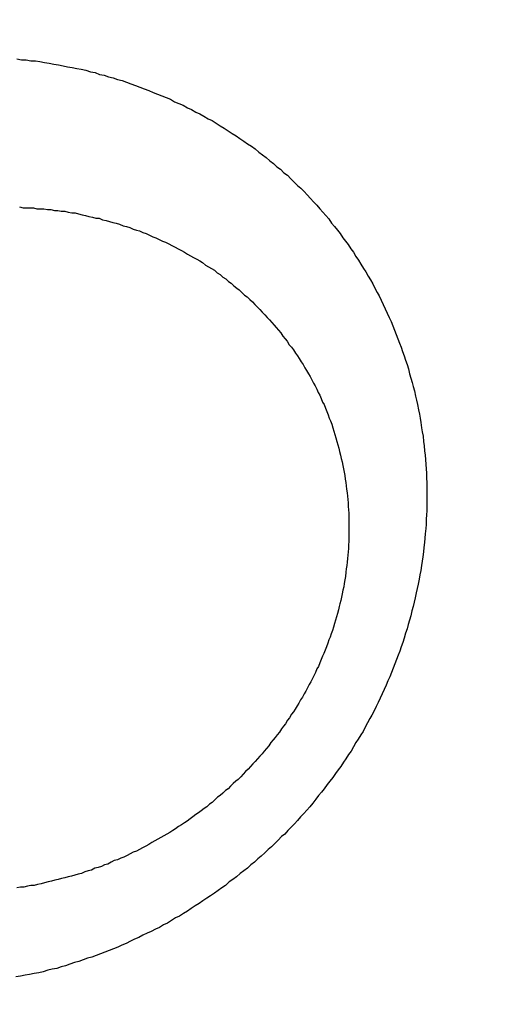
# Model space of a CAD drawing. Header units: millimetres. Extents: x 11979 to 37895, y 18730 to 47884.
# Tile 526 of 656: x 36250.785 to 36251.339, y 43865.898 to 43867.049. Entities that reach past the tile are written whole.
import ezdxf

# ---------------------------------------------------------------- set-up
doc = ezdxf.new("R2010")
doc.units = ezdxf.units.MM
for name, color, linetype in [('-LI-WIDOK', 2, 'Continuous'), ('-WYMIAR', 8, 'Continuous'), ('PROJEKTOWANE', 5, 'Continuous')]:
    doc.layers.add(name, color=color, linetype=linetype)
doc.styles.get("Standard").update_dxf_attribs({"font": 'arial.ttf'})
doc.dimstyles.new('CZA-KROPKA-50', dxfattribs={"dimtxt": 12, "dimasz": 1, "dimexe": 2, "dimexo": 25, "dimgap": 4, "dimtad": 1, "dimdec": 1, "dimrnd": 0.5, "dimzin": 9, "dimdsep": 46, "dimtxsty": 'Standard', "dimblk": 'CZA-KROPKA', "dimblk1": 'CZA-KROPKA', "dimblk2": 'CZA-KROPKA', "dimsah": 1, "dimcen": -20, "dimse1": 1, "dimse2": 1, "dimclrd": 8, "dimclre": 8, "dimclrt": 9, "dimadec": 0, "dimazin": 0, "dimtfac": 1, "dimtdec": 1, "dimtmove": 1, "dimatfit": 3, "dimldrblk": 'CZA-KROPKA', "dimfxl": 1, "dimtolj": 1, "dimtzin": 9, "dimarcsym": 0})

# ---------------------------------------------------------------- blocks, each defined once
blk = doc.blocks.new('CZA-KROPKA')
at = {"layer": '-WYMIAR', "linetype": 'ByBlock'}
for p, q in [((0, 10), (0, -10)), ((5, 0), (-5, 0))]:
    blk.add_line(p, q, dxfattribs=at)
at = {"layer": '-WYMIAR', "linetype": 'ByBlock', "const_width": 2.5}
blk.add_lwpolyline([(-1.25, 0, 1), (1.25, 0, 1)], format="xyb", close=True, dxfattribs=at)
blk = doc.blocks.new('*D2741')
at = {"layer": '-LI-WIDOK', "color": 8, "lineweight": -2}
blk.add_line((36466.8966, 45107.4301), (36466.8966, 43687.4301), dxfattribs=at)
at = {"layer": 'Defpoints', "color": 0}
for p in [(35203.3994, 45108.4301), (36312.9262, 43686.4301), (36466.8966, 43686.4301)]:
    blk.add_point(p, dxfattribs=at)
at = {"layer": '-LI-WIDOK', "color": 8, "lineweight": -2}
for p, rotation in [((36466.8966, 45108.4301), 90), ((36466.8966, 43686.4301), 270)]:
    blk.add_blockref('CZA-KROPKA', p, dxfattribs=dict(at, rotation=rotation))
at = {"layer": '-LI-WIDOK', "color": 9, "insert": (36456.872, 44397.4301), "char_height": 12, "attachment_point": 5, "rotation": 90}
blk.add_mtext('\\A1;1422', dxfattribs=at)
blk = doc.blocks.new('*D2762')
at = {"layer": '-LI-WIDOK', "color": 8, "lineweight": -2}
blk.add_line((34613.9262, 43532.4629), (36311.9262, 43532.4629), dxfattribs=at)
at = {"layer": 'Defpoints', "color": 0}
for p in [(34612.9262, 43960.4735), (36312.9262, 43636.4735), (36312.9262, 43532.4629)]:
    blk.add_point(p, dxfattribs=at)
at = {"layer": '-LI-WIDOK', "color": 8, "lineweight": -2, "rotation": 180}
blk.add_blockref('CZA-KROPKA', (34612.9262, 43532.4629), dxfattribs=at)
at = {"layer": '-LI-WIDOK', "color": 8, "lineweight": -2}
blk.add_blockref('CZA-KROPKA', (36312.9262, 43532.4629), dxfattribs=at)
at = {"layer": '-LI-WIDOK', "color": 9, "insert": (35462.9262, 43542.5898), "char_height": 12, "attachment_point": 5}
blk.add_mtext('\\A1;1700', dxfattribs=at)
blk = doc.blocks.new('*D2763')
at = {"layer": '-LI-WIDOK', "color": 8, "lineweight": -2}
blk.add_line((34132.9262, 43502.2041), (36311.9262, 43502.2041), dxfattribs=at)
at = {"layer": 'Defpoints', "color": 0}
for p in [(34131.9262, 43960.4735), (36312.9262, 43636.4735), (36312.9262, 43502.2041)]:
    blk.add_point(p, dxfattribs=at)
at = {"layer": '-LI-WIDOK', "color": 8, "lineweight": -2, "rotation": 180}
blk.add_blockref('CZA-KROPKA', (34131.9262, 43502.2041), dxfattribs=at)
at = {"layer": '-LI-WIDOK', "color": 8, "lineweight": -2}
blk.add_blockref('CZA-KROPKA', (36312.9262, 43502.2041), dxfattribs=at)
at = {"layer": '-LI-WIDOK', "color": 9, "insert": (35222.4262, 43512.331), "char_height": 12, "attachment_point": 5}
blk.add_mtext('\\A1;2181', dxfattribs=at)
blk = doc.blocks.new('Pisuar NOVA PRO ze zintegrowanym ceramicznym sitkiem')
for points in [[(-0.024267, -0.241445, 0), (-0.024277, -0.241391, 0), (-0.024277, -0.241337, 0), (-0.024287, -0.241284, 0), (-0.024287, -0.24123, 0), (-0.024297, -0.241176, 0), (-0.024307, -0.241122, 0), (-0.024317, -0.241068, 0), (-0.024327, -0.241014, 0), (-0.024337, -0.24096, 0), (-0.024347, -0.240907, 0), (-0.024357, -0.240853, 0), (-0.024367, -0.240799, 0), (-0.024377, -0.240746, 0), (-0.024387, -0.240693, 0), (-0.024397, -0.240639, 0), (-0.024417, -0.240586, 0), (-0.024427, -0.240533, 0), (-0.024447, -0.24048, 0), (-0.024457, -0.240427, 0), (-0.024477, -0.240374, 0), (-0.024487, -0.240322, 0), (-0.024507, -0.240269, 0), (-0.024517, -0.240217, 0), (-0.024537, -0.240165, 0), (-0.024557, -0.240113, 0), (-0.024577, -0.240061, 0), (-0.024597, -0.240009, 0), (-0.024617, -0.239958, 0), (-0.024637, -0.239906, 0), (-0.024657, -0.239855, 0), (-0.024677, -0.239804, 0), (-0.024697, -0.239754, 0), (-0.024717, -0.239703, 0), (-0.024737, -0.239653, 0), (-0.024767, -0.239603, 0), (-0.024787, -0.239553, 0), (-0.024807, -0.239504, 0), (-0.024837, -0.239454, 0), (-0.024857, -0.239405, 0), (-0.024887, -0.239357, 0), (-0.024907, -0.239308, 0), (-0.024937, -0.23926, 0), (-0.024967, -0.239212, 0), (-0.024987, -0.239164, 0), (-0.025017, -0.239117, 0), (-0.025047, -0.23907, 0), (-0.025077, -0.239023, 0), (-0.025107, -0.238977, 0), (-0.025137, -0.238931, 0), (-0.025167, -0.238885, 0), (-0.025197, -0.23884, 0), (-0.025227, -0.238795, 0), (-0.025257, -0.238751, 0), (-0.025287, -0.238706, 0), (-0.025317, -0.238662, 0), (-0.025357, -0.238619, 0), (-0.025387, -0.238576, 0), (-0.025417, -0.238533, 0), (-0.025457, -0.238491, 0), (-0.025487, -0.238449, 0), (-0.025527, -0.238408, 0), (-0.025557, -0.238367, 0), (-0.025597, -0.238326, 0), (-0.025627, -0.238286, 0), (-0.025667, -0.238246, 0), (-0.025707, -0.238207, 0), (-0.025747, -0.238168, 0), (-0.025777, -0.238129, 0), (-0.025817, -0.238091, 0), (-0.025857, -0.238053, 0), (-0.025897, -0.238016, 0), (-0.025937, -0.23798, 0), (-0.025977, -0.237943, 0), (-0.026017, -0.237907, 0), (-0.026057, -0.237872, 0), (-0.026097, -0.237837, 0), (-0.026137, -0.237803, 0), (-0.026187, -0.237769, 0), (-0.026227, -0.237735, 0), (-0.026267, -0.237702, 0), (-0.026307, -0.237669, 0), (-0.026357, -0.237637, 0), (-0.026397, -0.237605, 0), (-0.026437, -0.237574, 0), (-0.026487, -0.237544, 0), (-0.026527, -0.237513, 0), (-0.026577, -0.237484, 0), (-0.026617, -0.237454, 0), (-0.026667, -0.237426, 0), (-0.026717, -0.237397, 0), (-0.026757, -0.237369, 0), (-0.026807, -0.237342, 0), (-0.026847, -0.237315, 0), (-0.026897, -0.237289, 0), (-0.026947, -0.237263, 0), (-0.026997, -0.237238, 0), (-0.027037, -0.237213, 0), (-0.027087, -0.237189, 0), (-0.027137, -0.237165, 0), (-0.027187, -0.237142, 0), (-0.027237, -0.237119, 0), (-0.027287, -0.237097, 0), (-0.027337, -0.237075, 0), (-0.027387, -0.237054, 0), (-0.027437, -0.237034, 0), (-0.027487, -0.237014, 0), (-0.027537, -0.236994, 0), (-0.027587, -0.236975, 0), (-0.027637, -0.236957, 0), (-0.027687, -0.236939, 0), (-0.027737, -0.236921, 0), (-0.027787, -0.236904, 0), (-0.027837, -0.236888, 0), (-0.027887, -0.236872, 0), (-0.027947, -0.236857, 0), (-0.027997, -0.236842, 0), (-0.028047, -0.236828, 0), (-0.028097, -0.236815, 0), (-0.028147, -0.236801, 0), (-0.028207, -0.236789, 0), (-0.028257, -0.236777, 0), (-0.028307, -0.236765, 0), (-0.028367, -0.236755, 0), (-0.028417, -0.236744, 0), (-0.028467, -0.236735, 0), (-0.028517, -0.236725, 0), (-0.028577, -0.236717, 0), (-0.028627, -0.236709, 0), (-0.028677, -0.236701, 0), (-0.028737, -0.236694, 0), (-0.028787, -0.236688, 0), (-0.028847, -0.236682, 0), (-0.028897, -0.236677, 0), (-0.028947, -0.236672, 0), (-0.029007, -0.236668, 0), (-0.029057, -0.236664, 0), (-0.029107, -0.236661, 0), (-0.029167, -0.236659, 0), (-0.029217, -0.236657, 0), (-0.029277, -0.236656, 0), (-0.029327, -0.236655, 0), (-0.029377, -0.236655, 0), (-0.029437, -0.236655, 0), (-0.029487, -0.236656, 0), (-0.029547, -0.236658, 0), (-0.029597, -0.23666, 0), (-0.029647, -0.236663, 0), (-0.029707, -0.236666, 0), (-0.029757, -0.23667, 0), (-0.029817, -0.236674, 0), (-0.029867, -0.236679, 0), (-0.029917, -0.236684, 0), (-0.029977, -0.23669, 0), (-0.030027, -0.236697, 0), (-0.030087, -0.236704, 0), (-0.030137, -0.236712, 0), (-0.030187, -0.23672, 0), (-0.030247, -0.236728, 0), (-0.030297, -0.236738, 0), (-0.030347, -0.236747, 0), (-0.030407, -0.236758, 0), (-0.030457, -0.236768, 0), (-0.030507, -0.23678, 0), (-0.030567, -0.236791, 0), (-0.030617, -0.236804, 0), (-0.030667, -0.236817, 0), (-0.030717, -0.23683, 0), (-0.030777, -0.236844, 0), (-0.030827, -0.236858, 0), (-0.030877, -0.236873, 0), (-0.030927, -0.236888, 0), (-0.030977, -0.236904, 0), (-0.031037, -0.236921, 0), (-0.031087, -0.236937, 0), (-0.031137, -0.236955, 0), (-0.031187, -0.236973, 0), (-0.031237, -0.236991, 0), (-0.031287, -0.23701, 0), (-0.031337, -0.237029, 0), (-0.031387, -0.237049, 0), (-0.031437, -0.237069, 0), (-0.031487, -0.23709, 0), (-0.031537, -0.237111, 0), (-0.031587, -0.237133, 0), (-0.031637, -0.237155, 0), (-0.031687, -0.237178, 0), (-0.031737, -0.237201, 0), (-0.031787, -0.237224, 0), (-0.031837, -0.237248, 0), (-0.031887, -0.237273, 0), (-0.031937, -0.237298, 0), (-0.031977, -0.237323, 0), (-0.032027, -0.237349, 0), (-0.032077, -0.237375, 0), (-0.032127, -0.237402, 0), (-0.032167, -0.237429, 0), (-0.032217, -0.237457, 0), (-0.032257, -0.237485, 0), (-0.032307, -0.237513, 0), (-0.032357, -0.237542, 0), (-0.032397, -0.237572, 0), (-0.032447, -0.237601, 0), (-0.032487, -0.237631, 0), (-0.032537, -0.237662, 0), (-0.032577, -0.237693, 0), (-0.032617, -0.237724, 0), (-0.032667, -0.237756, 0), (-0.032707, -0.237788, 0), (-0.032747, -0.237821, 0), (-0.032797, -0.237854, 0), (-0.032837, -0.237887, 0), (-0.032877, -0.237921, 0), (-0.032917, -0.237955, 0), (-0.032967, -0.23799, 0), (-0.033007, -0.238025, 0), (-0.033047, -0.23806, 0), (-0.033087, -0.238095, 0), (-0.033127, -0.238131, 0), (-0.033167, -0.238168, 0), (-0.033207, -0.238204, 0), (-0.033247, -0.238241, 0), (-0.033287, -0.238279, 0), (-0.033327, -0.238317, 0), (-0.033357, -0.238355, 0), (-0.033397, -0.238393, 0), (-0.033437, -0.238432, 0), (-0.033477, -0.238471, 0), (-0.033507, -0.23851, 0), (-0.033547, -0.23855, 0), (-0.033587, -0.23859, 0), (-0.033617, -0.23863, 0), (-0.033657, -0.238671, 0), (-0.033687, -0.238712, 0), (-0.033727, -0.238753, 0), (-0.033757, -0.238795, 0), (-0.033787, -0.238837, 0), (-0.033827, -0.238879, 0), (-0.033857, -0.238922, 0), (-0.033887, -0.238964, 0), (-0.033927, -0.239008, 0), (-0.033957, -0.239051, 0), (-0.033987, -0.239095, 0), (-0.034017, -0.239138, 0), (-0.034047, -0.239183, 0), (-0.034077, -0.239227, 0), (-0.034107, -0.239272, 0), (-0.034137, -0.239317, 0), (-0.034167, -0.239362, 0), (-0.034197, -0.239408, 0), (-0.034227, -0.239453, 0), (-0.034257, -0.239499, 0), (-0.034287, -0.239546, 0), (-0.034307, -0.239592, 0), (-0.034337, -0.239639, 0), (-0.034367, -0.239686, 0), (-0.034387, -0.239733, 0), (-0.034417, -0.239781, 0), (-0.034437, -0.239828, 0), (-0.034467, -0.239876, 0), (-0.034487, -0.239924, 0), (-0.034507, -0.239973, 0), (-0.034537, -0.240021, 0), (-0.034557, -0.24007, 0), (-0.034577, -0.240119, 0), (-0.034607, -0.240168, 0), (-0.034627, -0.240218, 0), (-0.034647, -0.240267, 0), (-0.034667, -0.240317, 0), (-0.034687, -0.240367, 0), (-0.034707, -0.240417, 0), (-0.034727, -0.240468, 0), (-0.034747, -0.240518, 0), (-0.034767, -0.240569, 0), (-0.034777, -0.24062, 0), (-0.034797, -0.240671, 0), (-0.034817, -0.240722, 0), (-0.034827, -0.240774, 0), (-0.034847, -0.240826, 0), (-0.034867, -0.240877, 0), (-0.034877, -0.240929, 0), (-0.034897, -0.240981, 0), (-0.034907, -0.241034, 0), (-0.034917, -0.241086, 0), (-0.034937, -0.241139, 0), (-0.034947, -0.241191, 0), (-0.034957, -0.241244, 0), (-0.034967, -0.241297, 0), (-0.034977, -0.24135, 0), (-0.034987, -0.241403, 0), (-0.034997, -0.241457, 0)], [(-0.025997, -0.241414, 0), (-0.026007, -0.241373, 0), (-0.026007, -0.241333, 0), (-0.026007, -0.241292, 0), (-0.026007, -0.241252, 0), (-0.026017, -0.241211, 0), (-0.026017, -0.24117, 0), (-0.026017, -0.24113, 0), (-0.026027, -0.241089, 0), (-0.026027, -0.241048, 0), (-0.026037, -0.241008, 0), (-0.026037, -0.240967, 0), (-0.026047, -0.240927, 0), (-0.026047, -0.240886, 0), (-0.026057, -0.240846, 0), (-0.026067, -0.240805, 0), (-0.026067, -0.240765, 0), (-0.026077, -0.240724, 0), (-0.026087, -0.240684, 0), (-0.026097, -0.240644, 0), (-0.026107, -0.240604, 0), (-0.026117, -0.240563, 0), (-0.026127, -0.240523, 0), (-0.026127, -0.240483, 0), (-0.026147, -0.240444, 0), (-0.026157, -0.240404, 0), (-0.026167, -0.240364, 0), (-0.026177, -0.240324, 0), (-0.026187, -0.240285, 0), (-0.026197, -0.240246, 0), (-0.026217, -0.240206, 0), (-0.026227, -0.240167, 0), (-0.026237, -0.240128, 0), (-0.026257, -0.240089, 0), (-0.026267, -0.24005, 0), (-0.026277, -0.240012, 0), (-0.026297, -0.239973, 0), (-0.026307, -0.239935, 0), (-0.026327, -0.239897, 0), (-0.026347, -0.239859, 0), (-0.026357, -0.239821, 0), (-0.026377, -0.239783, 0), (-0.026397, -0.239745, 0), (-0.026407, -0.239708, 0), (-0.026427, -0.239671, 0), (-0.026447, -0.239634, 0), (-0.026467, -0.239597, 0), (-0.026487, -0.239561, 0), (-0.026507, -0.239524, 0), (-0.026527, -0.239488, 0), (-0.026547, -0.239452, 0), (-0.026567, -0.239416, 0), (-0.026587, -0.239381, 0), (-0.026607, -0.239345, 0), (-0.026627, -0.23931, 0), (-0.026647, -0.239276, 0), (-0.026677, -0.239241, 0), (-0.026697, -0.239207, 0), (-0.026717, -0.239173, 0), (-0.026737, -0.239139, 0), (-0.026767, -0.239105, 0), (-0.026787, -0.239072, 0), (-0.026817, -0.239039, 0), (-0.026837, -0.239006, 0), (-0.026867, -0.238974, 0), (-0.026887, -0.238941, 0), (-0.026917, -0.23891, 0), (-0.026947, -0.238878, 0), (-0.026967, -0.238847, 0), (-0.026997, -0.238816, 0), (-0.027027, -0.238785, 0), (-0.027047, -0.238754, 0), (-0.027077, -0.238724, 0), (-0.027107, -0.238695, 0), (-0.027137, -0.238665, 0), (-0.027167, -0.238636, 0), (-0.027197, -0.238607, 0), (-0.027227, -0.238579, 0), (-0.027257, -0.23855, 0), (-0.027287, -0.238523, 0), (-0.027317, -0.238495, 0), (-0.027347, -0.238468, 0), (-0.027377, -0.238441, 0), (-0.027407, -0.238415, 0), (-0.027437, -0.238388, 0), (-0.027467, -0.238363, 0), (-0.027507, -0.238337, 0), (-0.027537, -0.238312, 0), (-0.027567, -0.238287, 0), (-0.027607, -0.238263, 0), (-0.027637, -0.238239, 0), (-0.027667, -0.238215, 0), (-0.027707, -0.238192, 0), (-0.027737, -0.238169, 0), (-0.027767, -0.238147, 0), (-0.027807, -0.238125, 0), (-0.027837, -0.238103, 0), (-0.027877, -0.238081, 0), (-0.027907, -0.238061, 0), (-0.027947, -0.23804, 0), (-0.027977, -0.23802, 0), (-0.028017, -0.238, 0), (-0.028057, -0.237981, 0), (-0.028087, -0.237962, 0), (-0.028127, -0.237943, 0), (-0.028167, -0.237925, 0), (-0.028197, -0.237908, 0), (-0.028237, -0.23789, 0), (-0.028277, -0.237874, 0), (-0.028307, -0.237857, 0), (-0.028347, -0.237841, 0), (-0.028387, -0.237826, 0), (-0.028427, -0.237811, 0), (-0.028467, -0.237796, 0), (-0.028497, -0.237782, 0), (-0.028537, -0.237768, 0), (-0.028577, -0.237755, 0), (-0.028617, -0.237742, 0), (-0.028657, -0.23773, 0), (-0.028697, -0.237718, 0), (-0.028737, -0.237706, 0), (-0.028777, -0.237695, 0), (-0.028817, -0.237685, 0), (-0.028857, -0.237675, 0), (-0.028897, -0.237665, 0), (-0.028937, -0.237656, 0), (-0.028977, -0.237647, 0), (-0.029017, -0.237639, 0), (-0.029057, -0.237631, 0), (-0.029097, -0.237623, 0), (-0.029137, -0.237616, 0), (-0.029177, -0.23761, 0), (-0.029217, -0.237604, 0), (-0.029257, -0.237598, 0), (-0.029297, -0.237593, 0), (-0.029337, -0.237588, 0), (-0.029377, -0.237584, 0), (-0.029417, -0.23758, 0), (-0.029457, -0.237577, 0), (-0.029497, -0.237574, 0), (-0.029537, -0.237572, 0), (-0.029577, -0.237569, 0), (-0.029617, -0.237568, 0), (-0.029657, -0.237567, 0), (-0.029697, -0.237566, 0), (-0.029747, -0.237566, 0), (-0.029787, -0.237566, 0), (-0.029827, -0.237566, 0), (-0.029867, -0.237568, 0), (-0.029907, -0.237569, 0), (-0.029947, -0.237571, 0), (-0.029987, -0.237573, 0), (-0.030027, -0.237576, 0), (-0.030067, -0.237579, 0), (-0.030107, -0.237583, 0), (-0.030147, -0.237587, 0), (-0.030187, -0.237592, 0), (-0.030227, -0.237597, 0), (-0.030267, -0.237602, 0), (-0.030317, -0.237608, 0), (-0.030357, -0.237614, 0), (-0.030397, -0.237621, 0), (-0.030437, -0.237628, 0), (-0.030477, -0.237636, 0), (-0.030517, -0.237644, 0), (-0.030557, -0.237652, 0), (-0.030597, -0.237661, 0), (-0.030637, -0.237671, 0), (-0.030667, -0.23768, 0), (-0.030707, -0.23769, 0), (-0.030747, -0.237701, 0), (-0.030787, -0.237712, 0), (-0.030827, -0.237723, 0), (-0.030867, -0.237735, 0), (-0.030907, -0.237747, 0), (-0.030947, -0.23776, 0), (-0.030987, -0.237773, 0), (-0.031027, -0.237786, 0), (-0.031057, -0.2378, 0), (-0.031097, -0.237814, 0), (-0.031137, -0.237829, 0), (-0.031177, -0.237843, 0), (-0.031217, -0.237859, 0), (-0.031247, -0.237874, 0), (-0.031287, -0.23789, 0), (-0.031327, -0.237907, 0), (-0.031367, -0.237923, 0), (-0.031397, -0.23794, 0), (-0.031437, -0.237958, 0), (-0.031477, -0.237976, 0), (-0.031507, -0.237994, 0), (-0.031547, -0.238012, 0), (-0.031577, -0.238031, 0), (-0.031617, -0.238051, 0), (-0.031657, -0.23807, 0), (-0.031687, -0.23809, 0), (-0.031727, -0.23811, 0), (-0.031757, -0.238131, 0), (-0.031797, -0.238152, 0), (-0.031827, -0.238173, 0), (-0.031867, -0.238194, 0), (-0.031897, -0.238216, 0), (-0.031927, -0.238239, 0), (-0.031967, -0.238261, 0), (-0.031997, -0.238284, 0), (-0.032037, -0.238307, 0), (-0.032067, -0.238331, 0), (-0.032097, -0.238354, 0), (-0.032137, -0.238378, 0), (-0.032167, -0.238403, 0), (-0.032197, -0.238427, 0), (-0.032227, -0.238452, 0), (-0.032257, -0.238478, 0), (-0.032297, -0.238503, 0), (-0.032327, -0.238529, 0), (-0.032357, -0.238555, 0), (-0.032387, -0.238581, 0), (-0.032417, -0.238608, 0), (-0.032447, -0.238635, 0), (-0.032477, -0.238662, 0), (-0.032507, -0.23869, 0), (-0.032537, -0.238717, 0), (-0.032567, -0.238745, 0), (-0.032597, -0.238774, 0), (-0.032627, -0.238802, 0), (-0.032657, -0.238831, 0), (-0.032687, -0.23886, 0), (-0.032707, -0.238889, 0), (-0.032737, -0.238919, 0), (-0.032767, -0.238949, 0), (-0.032797, -0.238979, 0), (-0.032817, -0.239009, 0), (-0.032847, -0.239039, 0), (-0.032877, -0.23907, 0), (-0.032897, -0.239101, 0), (-0.032927, -0.239132, 0), (-0.032957, -0.239164, 0), (-0.032977, -0.239195, 0), (-0.033007, -0.239227, 0), (-0.033027, -0.239259, 0), (-0.033057, -0.239291, 0), (-0.033077, -0.239324, 0), (-0.033097, -0.239356, 0), (-0.033127, -0.239389, 0), (-0.033147, -0.239422, 0), (-0.033177, -0.239456, 0), (-0.033197, -0.239489, 0), (-0.033217, -0.239523, 0), (-0.033237, -0.239557, 0), (-0.033267, -0.239591, 0), (-0.033287, -0.239625, 0), (-0.033307, -0.239659, 0), (-0.033327, -0.239694, 0), (-0.033347, -0.239729, 0), (-0.033367, -0.239764, 0), (-0.033387, -0.239799, 0), (-0.033407, -0.239834, 0), (-0.033427, -0.239869, 0), (-0.033447, -0.239905, 0), (-0.033467, -0.239941, 0), (-0.033487, -0.239977, 0), (-0.033507, -0.240013, 0), (-0.033527, -0.240049, 0), (-0.033537, -0.240086, 0), (-0.033557, -0.240122, 0), (-0.033577, -0.240159, 0), (-0.033597, -0.240196, 0), (-0.033607, -0.240233, 0), (-0.033627, -0.24027, 0), (-0.033637, -0.240308, 0), (-0.033657, -0.240345, 0), (-0.033677, -0.240383, 0), (-0.033687, -0.240421, 0), (-0.033707, -0.240459, 0), (-0.033717, -0.240497, 0), (-0.033727, -0.240535, 0), (-0.033747, -0.240573, 0), (-0.033757, -0.240612, 0), (-0.033767, -0.24065, 0), (-0.033787, -0.240689, 0), (-0.033797, -0.240728, 0), (-0.033807, -0.240767, 0), (-0.033817, -0.240806, 0), (-0.033827, -0.240845, 0), (-0.033837, -0.240884, 0), (-0.033847, -0.240924, 0), (-0.033857, -0.240963, 0), (-0.033867, -0.241003, 0), (-0.033877, -0.241043, 0), (-0.033887, -0.241082, 0), (-0.033897, -0.241122, 0), (-0.033907, -0.241162, 0), (-0.033917, -0.241203, 0), (-0.033927, -0.241243, 0), (-0.033927, -0.241283, 0), (-0.033937, -0.241323, 0), (-0.033947, -0.241364, 0), (-0.033947, -0.241404, 0), (-0.033957, -0.241445, 0)]]:
    blk.add_polyline3d(points)

msp = doc.modelspace()

# ---------------------------------------------------------------- block references
at = {"layer": 'PROJEKTOWANE', "xscale": -100, "yscale": 100, "zscale": 100, "rotation": 270.0000000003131}
msp.add_blockref('Pisuar NOVA PRO ze zintegrowanym ceramicznym sitkiem', (36274.9262, 43869.4298), dxfattribs=at)

# ---------------------------------------------------------------- dimensions: what is measured, and where the dimension line sits
at = {"layer": '-LI-WIDOK'}
dim = msp.add_linear_dim(base=(36466.8966, 43686.4301), p1=(35203.3994, 45108.4301), p2=(36312.9262, 43686.4301), angle=90, dimstyle='CZA-KROPKA-50', override={"dimfxl": 0, "dimfxlon": 1}, dxfattribs=at)
dim.commit()
dim.dimension.update_dxf_attribs({"geometry": '*D2741', "text_midpoint": (36456.872, 44397.4301)})
for base, p1, picture, middle in [((36312.9262, 43502.2041), (34131.9262, 43960.4735), '*D2763', (35222.4262, 43512.331)), ((36312.9262, 43532.4629), (34612.9262, 43960.4735), '*D2762', (35462.9262, 43542.5898))]:
    dim = msp.add_linear_dim(base=base, p1=p1, p2=(36312.9262, 43636.4735), dimstyle='CZA-KROPKA-50', override={"dimfxl": 0, "dimfxlon": 1}, dxfattribs=at)
    dim.commit()
    dim.dimension.update_dxf_attribs({"geometry": picture, "text_midpoint": middle})

doc.saveas('drawing.dxf')
